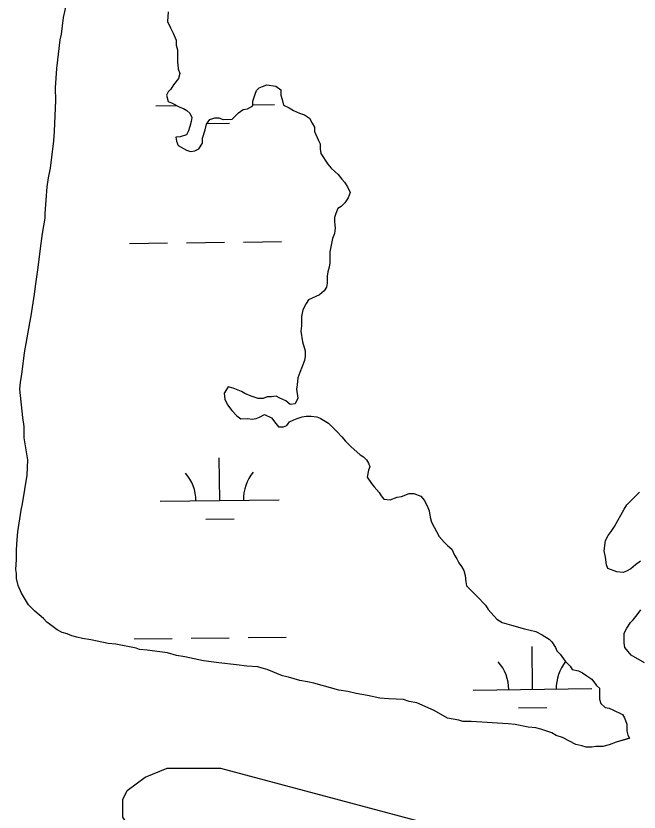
# Model space of a CAD drawing. Extents: x 3683613 to 3738215, y 469626 to 495384.
# Drawn here: x 3716223 to 3716747, y 479456 to 480126 of the extents above; entities that cross this region are included whole.
import ezdxf

# ---------------------------------------------------------------- set-up
doc = ezdxf.new("R2010")
doc.units = 0
doc.layers.add('V-TOPO-SHOR', color=7, linetype='Continuous')
doc.layers.add('V-WETL-SWMP', color=7, linetype='Continuous')

msp = doc.modelspace()

# ---------------------------------------------------------------- linework, layer by layer
at = {"layer": 'V-TOPO-SHOR'}
for points in [[(3716574.9, 479541.52), (3716560.22, 479547.88), (3716553.77, 479549.01), (3716549.07, 479550.74), (3716536.76, 479551.26), (3716529.15, 479551.8), (3716518.59, 479554.08), (3716509.21, 479555.79), (3716502.17, 479557.5), (3716494.54, 479558.63), (3716473.42, 479564.37), (3716468.14, 479565.51), (3716461.69, 479566.64), (3716452.3, 479569.52), (3716447.02, 479570.66), (3716434.11, 479575.86), (3716430, 479577), (3716426.48, 479578.16), (3716417.1, 479578.69), (3716408.31, 479579.81), (3716393.65, 479581.48), (3716380.76, 479583.16), (3716364.92, 479586.59), (3716357.88, 479587.72), (3716350.26, 479590.02), (3716333.25, 479592.26), (3716326.81, 479592.81), (3716323.87, 479593.97), (3716306.86, 479597.38), (3716300.42, 479597.93), (3716291.03, 479599.64), (3716285.75, 479600.78), (3716278.72, 479601.91), (3716274.03, 479603.05), (3716269.92, 479604.2), (3716265.81, 479605.93), (3716261.7, 479607.08), (3716257.59, 479609.4), (3716251.71, 479613.47), (3716248.76, 479615.8), (3716245.82, 479618.71), (3716238.75, 479625.11), (3716233.45, 479630.35), (3716227.53, 479640.28), (3716224.57, 479646.7), (3716223.36, 479652.55), (3716223.34, 479656.66), (3716222.73, 479660.17), (3716223.27, 479668.37), (3716223.22, 479676.57), (3716223.76, 479685.36), (3716224.31, 479691.81), (3716227.13, 479709.99), (3716228.27, 479715.26), (3716232.24, 479739.3), (3716232.75, 479752.2), (3716229.71, 479770.92), (3716229.66, 479780.3), (3716228.44, 479787.91), (3716225.96, 479811.91), (3716226.51, 479817.77), (3716227.65, 479824.22), (3716229.89, 479842.39), (3716234.43, 479867.61), (3716235.56, 479873.47), (3716238.39, 479891.65), (3716239.51, 479900.44), (3716241.2, 479912.17), (3716244, 479934.45), (3716245.12, 479942.65), (3716247.39, 479955.55), (3716247.37, 479959.66), (3716249, 479981.92), (3716250.13, 479989.55), (3716251.84, 479997.76), (3716254.64, 480020.62), (3716255.17, 480028.83), (3716256.2, 480054.61), (3716256.14, 480065.15), (3716257.21, 480081.56), (3716260, 480105.59), (3716261.15, 480110.29), (3716262.83, 480124.35), (3716265.68, 480136.67)], [(3716350.96, 480129.29), (3716350.43, 480121.09), (3716352.8, 480115.83), (3716355.17, 480111.16), (3716357.55, 480105.32), (3716357.57, 480101.21), (3716358.77, 480097.12), (3716358.82, 480087.16), (3716359.44, 480081.31), (3716360.64, 480077.21), (3716359.49, 480073.11), (3716355.42, 480067.81), (3716353.1, 480064.28), (3716350.77, 480061.93), (3716349.61, 480058.99), (3716350.81, 480053.73), (3716353.75, 480052.57), (3716360.8, 480049.1), (3716363.73, 480047.94), (3716366.67, 480046.2), (3716369.03, 480043.87), (3716370.81, 480040.37), (3716370.24, 480036.85), (3716369.1, 480032.74), (3716367.94, 480029.22), (3716366.21, 480025.7), (3716360.94, 480023.91), (3716357.43, 480023.89), (3716358.04, 480020.38), (3716359.23, 480016.87), (3716366.28, 480012.81), (3716369.8, 480011.66), (3716373.31, 480012.26), (3716376.82, 480014.04), (3716379.72, 480018.74), (3716379.7, 480022.84), (3716382, 480029.89), (3716383.14, 480034.58), (3716386.05, 480038.7), (3716390.14, 480039.89), (3716393.66, 480039.91), (3716397.18, 480038.76), (3716404.79, 480038.8), (3716410.04, 480044.11), (3716414.12, 480047.06), (3716417.63, 480047.67), (3716422.3, 480050.04)], [(3716422.3, 480050.04), (3716422.28, 480054.14), (3716424, 480060), (3716425.16, 480062.94), (3716427.49, 480065.3), (3716430.41, 480066.48), (3716433.92, 480067.68), (3716441.54, 480066.55), (3716445.66, 480063.64), (3716445.68, 480058.96), (3716446.88, 480055.45), (3716448.08, 480050.77), (3716452.77, 480048.45), (3716456.3, 480046.13), (3716461.59, 480043.82), (3716465.7, 480042.67), (3716469.81, 480039.77), (3716472.18, 480035.68), (3716473.96, 480032.17), (3716473.98, 480028.66), (3716477.54, 480021.06), (3716478.72, 480018.14), (3716478.75, 480014.04), (3716479.36, 480009.94), (3716485.27, 480001.19), (3716488.21, 479997.69), (3716491.16, 479994.78), (3716494.1, 479992.45), (3716497.06, 479988.37), (3716499.41, 479986.04), (3716501.78, 479981.95), (3716504.15, 479977.28), (3716502.42, 479972.59), (3716499.51, 479968.47), (3716496.6, 479965.52), (3716493.68, 479963.75), (3716491.95, 479959.64), (3716490.8, 479956.12), (3716490.82, 479952.6), (3716491.43, 479947.33), (3716490.88, 479942.64), (3716489.14, 479938.53), (3716486.86, 479927.39), (3716486.92, 479918.02), (3716486.35, 479914.5), (3716485.2, 479910.39), (3716484.64, 479906.87), (3716484.67, 479901.02), (3716484.1, 479897.5), (3716482.36, 479894.56), (3716478.28, 479891.02), (3716468.94, 479886.86), (3716467.2, 479883.93), (3716464.3, 479878.64), (3716463.16, 479872.77), (3716463.2, 479865.16), (3716462.64, 479860.47), (3716463.87, 479851.69), (3716466.25, 479844.09), (3716466.28, 479839.4), (3716465.71, 479835.88), (3716461.67, 479825.9), (3716459.94, 479821.2), (3716459.39, 479815.34), (3716458.82, 479811.82), (3716460.04, 479804.22), (3716457.72, 479799.52), (3716453.62, 479798.91), (3716450.09, 479801.82), (3716444.81, 479804.13), (3716441.87, 479805.87), (3716437.77, 479805.26), (3716434.26, 479805.24), (3716430.75, 479804.05), (3716426.65, 479804.02), (3716420.78, 479805.75), (3716415.49, 479808.06), (3716412.56, 479809.8), (3716405.51, 479812.69), (3716401.4, 479813.84), (3716397.92, 479808.54), (3716398.53, 479803.28), (3716400.9, 479798.6), (3716404.45, 479793.94), (3716408.57, 479789.27), (3716412.1, 479786.95), (3716417.96, 479786.98), (3716421.48, 479786.42), (3716424.99, 479787.03), (3716427.91, 479788.21), (3716432, 479790.58), (3716437.87, 479787.68), (3716441.41, 479783.02), (3716443.77, 479780.1), (3716447.87, 479780.13), (3716450.8, 479781.32), (3716453.12, 479784.26), (3716456.63, 479786.04), (3716459.55, 479787.22), (3716463.64, 479788.42), (3716467.16, 479789.03)], [(3716467.16, 479789.03), (3716471.25, 479789.05), (3716475.95, 479788.49), (3716478.88, 479787.34), (3716485.93, 479783.28), (3716493, 479776.29), (3716497.13, 479771.62), (3716500.08, 479768.13), (3716504.79, 479763.47), (3716512.45, 479756.48), (3716515.39, 479754.74), (3716517.75, 479752.41), (3716519.52, 479749.49), (3716520.71, 479746.57), (3716519.55, 479743.63), (3716518.42, 479737.77), (3716521.96, 479732.52), (3716524.32, 479729.6), (3716528.45, 479724.94), (3716530.22, 479722.02), (3716532.58, 479719.1), (3716537.86, 479718.55), (3716543.7, 479720.93), (3716547.21, 479721.53), (3716553.64, 479723.91), (3716557.74, 479723.94), (3716563.62, 479721.63), (3716566.56, 479718.13), (3716569.53, 479712.29), (3716570.71, 479709.37), (3716571.33, 479704.1), (3716572.53, 479700), (3716579.04, 479687.74), (3716583.17, 479683.08), (3716586.11, 479680.16), (3716589.65, 479677.26), (3716592.02, 479672), (3716593.79, 479669.08), (3716595.57, 479665.57), (3716597.93, 479662.66), (3716599.71, 479659.15), (3716600.9, 479655.06), (3716601.52, 479649.79), (3716602.12, 479646.28), (3716613.32, 479635.21), (3716615.68, 479632.3), (3716618.04, 479629.97), (3716620.4, 479626.47), (3716627.48, 479618.31), (3716632.18, 479615.41), (3716639.81, 479613.1), (3716650.96, 479610.24), (3716660.34, 479607.95), (3716665.63, 479605.05), (3716671.51, 479601.57), (3716673.86, 479599.24), (3716676.82, 479594.57), (3716678.01, 479591.65), (3716680.95, 479588.74), (3716685.09, 479582.9), (3716689.21, 479578.83), (3716690.99, 479575.91), (3716696.27, 479574.77), (3716699.79, 479573.03), (3716703.32, 479570.71), (3716707.44, 479567.8), (3716711.57, 479562.55), (3716713.92, 479560.22), (3716713.98, 479550.85), (3716715.17, 479547.34), (3716718.7, 479543.85), (3716722.22, 479543.28), (3716725.16, 479542.13), (3716733.38, 479538.08), (3716735.16, 479535.16), (3716736.94, 479529.89), (3716736.98, 479524.04), (3716737.97, 479520.64), (3716739.17, 479518.18)], [(3716748.46, 479667.04), (3716744.37, 479664.09), (3716740.29, 479660.55), (3716736.79, 479658.77), (3716733.87, 479657.58), (3716728.59, 479658.14), (3716720.96, 479661.02), (3716719.77, 479663.95), (3716719.15, 479670.39), (3716717.95, 479675.65), (3716719.07, 479684.44), (3716721.39, 479688.56), (3716723.71, 479692.09), (3716726.62, 479696.2), (3716734.73, 479710.9), (3716737.05, 479714.42), (3716747.54, 479725.03)], [(3716751.88, 479581.53), (3716740.71, 479587.91), (3716735.4, 479594.32), (3716734.79, 479598.42), (3716734.75, 479606.62), (3716737.06, 479610.74), (3716739.97, 479615.44), (3716742.3, 479617.8), (3716745.79, 479621.92), (3716748.69, 479626.03)], [(3716732.11, 479516.08), (3716739.17, 479518.18), (3716727.95, 479514.86), (3716722.1, 479512.49), (3716716.84, 479511.29), (3716710.98, 479511.25), (3716707.47, 479510.65), (3716702.78, 479510.62), (3716699.26, 479511.77), (3716693.98, 479512.91), (3716682.82, 479518.71), (3716677.54, 479520.43), (3716674.01, 479522.76), (3716664.62, 479525.63), (3716660.51, 479526.78), (3716654.06, 479527.33), (3716642.92, 479529.61), (3716637.06, 479530.16), (3716606, 479532.32), (3716598.97, 479532.28), (3716595.45, 479533.43), (3716586.06, 479535.14), (3716574.9, 479541.52)], [(3716637.45, 478696.75), (3716342.66, 479384.53), (3716327.72, 479429.35), (3716312.78, 479451.76), (3716312.78, 479459.23), (3716312.78, 479466.69), (3716316.51, 479474.16), (3716331.45, 479485.37), (3716350.13, 479492.84), (3716394.94, 479492.84), (3716587.53, 479441.51)]]:
    msp.add_lwpolyline(points, dxfattribs=at)
at = {"layer": 'V-WETL-SWMP'}
for p, q in [((3716340.43, 480050.14), (3716358.27, 480050.34)), ((3716422.3, 480051.09), (3716440.42, 480051.3)), ((3716383.59, 480035.21), (3716402.6, 480035.43)), ((3716318.36, 479934.44), (3716350.36, 479934.81)), ((3716366.36, 479935), (3716398.36, 479935.37)), ((3716414.36, 479935.56), (3716446.36, 479935.93)), ((3716394.3, 479718.07), (3716393.88, 479754.06)), ((3716344.3, 479717.48), (3716444.29, 479718.65)), ((3716382.48, 479702.5), (3716406.47, 479702.78)), ((3716322.24, 479601.79), (3716354.23, 479602.16)), ((3716370.23, 479602.35), (3716402.23, 479602.72)), ((3716418.23, 479602.9), (3716450.23, 479603.28)), ((3716657.6, 479559.26), (3716657.18, 479595.25)), ((3716607.6, 479558.68), (3716707.59, 479559.84)), ((3716645.78, 479543.69), (3716669.78, 479543.97))]:
    msp.add_line(p, q, dxfattribs=at)
for points in [[(3716574.9, 479541.52), (3716560.22, 479547.88), (3716553.77, 479549.01), (3716549.07, 479550.74), (3716536.76, 479551.26), (3716529.15, 479551.8), (3716518.59, 479554.08), (3716509.21, 479555.79), (3716502.17, 479557.5), (3716494.54, 479558.63), (3716473.42, 479564.37), (3716468.14, 479565.51), (3716461.69, 479566.64), (3716452.3, 479569.52), (3716447.02, 479570.66), (3716434.11, 479575.86), (3716430, 479577), (3716426.48, 479578.16), (3716417.1, 479578.69), (3716408.31, 479579.81), (3716393.65, 479581.48), (3716380.76, 479583.16), (3716364.92, 479586.59), (3716357.88, 479587.72), (3716350.26, 479590.02), (3716333.25, 479592.26), (3716326.81, 479592.81), (3716323.87, 479593.97), (3716306.86, 479597.38), (3716300.42, 479597.93), (3716291.03, 479599.64), (3716285.75, 479600.78), (3716278.72, 479601.91), (3716274.03, 479603.05), (3716269.92, 479604.2), (3716265.81, 479605.93), (3716261.7, 479607.08), (3716257.59, 479609.4), (3716251.71, 479613.47), (3716248.76, 479615.8), (3716245.82, 479618.71), (3716238.75, 479625.11), (3716233.45, 479630.35), (3716227.53, 479640.28), (3716224.57, 479646.7), (3716223.36, 479652.55), (3716223.34, 479656.66), (3716222.73, 479660.17), (3716223.27, 479668.37), (3716223.22, 479676.57), (3716223.76, 479685.36), (3716224.31, 479691.81), (3716227.13, 479709.99), (3716228.27, 479715.26), (3716232.24, 479739.3), (3716232.75, 479752.2), (3716229.71, 479770.92), (3716229.66, 479780.3), (3716228.44, 479787.91), (3716225.96, 479811.91), (3716226.51, 479817.77), (3716227.65, 479824.22), (3716229.89, 479842.39), (3716234.43, 479867.61), (3716235.56, 479873.47), (3716238.39, 479891.65), (3716239.51, 479900.44), (3716241.2, 479912.17), (3716244, 479934.45), (3716245.12, 479942.65), (3716247.39, 479955.55), (3716247.37, 479959.66), (3716249, 479981.92), (3716250.13, 479989.55), (3716251.84, 479997.76), (3716254.64, 480020.62), (3716255.17, 480028.83), (3716256.2, 480054.61), (3716256.14, 480065.15), (3716257.21, 480081.56), (3716260, 480105.59), (3716261.15, 480110.29), (3716262.83, 480124.35), (3716265.68, 480136.67)], [(3716350.96, 480129.29), (3716350.43, 480121.09), (3716352.8, 480115.83), (3716355.17, 480111.16), (3716357.55, 480105.32), (3716357.57, 480101.21), (3716358.77, 480097.12), (3716358.82, 480087.16), (3716359.44, 480081.31), (3716360.64, 480077.21), (3716359.49, 480073.11), (3716355.42, 480067.81), (3716353.1, 480064.28), (3716350.77, 480061.93), (3716349.61, 480058.99), (3716350.81, 480053.73), (3716353.75, 480052.57), (3716360.8, 480049.1), (3716363.73, 480047.94), (3716366.67, 480046.2), (3716369.03, 480043.87), (3716370.81, 480040.37), (3716370.24, 480036.85), (3716369.1, 480032.74), (3716367.94, 480029.22), (3716366.21, 480025.7), (3716360.94, 480023.91), (3716357.43, 480023.89), (3716358.04, 480020.38), (3716359.23, 480016.87), (3716366.28, 480012.81), (3716369.8, 480011.66), (3716373.31, 480012.26), (3716376.82, 480014.04), (3716379.72, 480018.74), (3716379.7, 480022.84), (3716382, 480029.89), (3716383.14, 480034.58), (3716386.05, 480038.7), (3716390.14, 480039.89), (3716393.66, 480039.91), (3716397.18, 480038.76), (3716404.79, 480038.8), (3716410.04, 480044.11), (3716414.12, 480047.06), (3716417.63, 480047.67), (3716422.3, 480050.04)], [(3716422.3, 480050.04), (3716422.28, 480054.14), (3716424, 480060), (3716425.16, 480062.94), (3716427.49, 480065.3), (3716430.41, 480066.48), (3716433.92, 480067.68), (3716441.54, 480066.55), (3716445.66, 480063.64), (3716445.68, 480058.96), (3716446.88, 480055.45), (3716448.08, 480050.77), (3716452.77, 480048.45), (3716456.3, 480046.13), (3716461.59, 480043.82), (3716465.7, 480042.67), (3716469.81, 480039.77), (3716472.18, 480035.68), (3716473.96, 480032.17), (3716473.98, 480028.66), (3716477.54, 480021.06), (3716478.72, 480018.14), (3716478.75, 480014.04), (3716479.36, 480009.94), (3716485.27, 480001.19), (3716488.21, 479997.69), (3716491.16, 479994.78), (3716494.1, 479992.45), (3716497.06, 479988.37), (3716499.41, 479986.04), (3716501.78, 479981.95), (3716504.15, 479977.28), (3716502.42, 479972.59), (3716499.51, 479968.47), (3716496.6, 479965.52), (3716493.68, 479963.75), (3716491.95, 479959.64), (3716490.8, 479956.12), (3716490.82, 479952.6), (3716491.43, 479947.33), (3716490.88, 479942.64), (3716489.14, 479938.53), (3716486.86, 479927.39), (3716486.92, 479918.02), (3716486.35, 479914.5), (3716485.2, 479910.39), (3716484.64, 479906.87), (3716484.67, 479901.02), (3716484.1, 479897.5), (3716482.36, 479894.56), (3716478.28, 479891.02), (3716468.94, 479886.86), (3716467.2, 479883.93), (3716464.3, 479878.64), (3716463.16, 479872.77), (3716463.2, 479865.16), (3716462.64, 479860.47), (3716463.87, 479851.69), (3716466.25, 479844.09), (3716466.28, 479839.4), (3716465.71, 479835.88), (3716461.67, 479825.9), (3716459.94, 479821.2), (3716459.39, 479815.34), (3716458.82, 479811.82), (3716460.04, 479804.22), (3716457.72, 479799.52), (3716453.62, 479798.91), (3716450.09, 479801.82), (3716444.81, 479804.13), (3716441.87, 479805.87), (3716437.77, 479805.26), (3716434.26, 479805.24), (3716430.75, 479804.05), (3716426.65, 479804.02), (3716420.78, 479805.75), (3716415.49, 479808.06), (3716412.56, 479809.8), (3716405.51, 479812.69), (3716401.4, 479813.84), (3716397.92, 479808.54), (3716398.53, 479803.28), (3716400.9, 479798.6), (3716404.45, 479793.94), (3716408.57, 479789.27), (3716412.1, 479786.95), (3716417.96, 479786.98), (3716421.48, 479786.42), (3716424.99, 479787.03), (3716427.91, 479788.21), (3716432, 479790.58), (3716437.87, 479787.68), (3716441.41, 479783.02), (3716443.77, 479780.1), (3716447.87, 479780.13), (3716450.8, 479781.32), (3716453.12, 479784.26), (3716456.63, 479786.04), (3716459.55, 479787.22), (3716463.64, 479788.42), (3716467.16, 479789.03)], [(3716467.16, 479789.03), (3716471.25, 479789.05), (3716475.95, 479788.49), (3716478.88, 479787.34), (3716485.93, 479783.28), (3716493, 479776.29), (3716497.13, 479771.62), (3716500.08, 479768.13), (3716504.79, 479763.47), (3716512.45, 479756.48), (3716515.39, 479754.74), (3716517.75, 479752.41), (3716519.52, 479749.49), (3716520.71, 479746.57), (3716519.55, 479743.63), (3716518.42, 479737.77), (3716521.96, 479732.52), (3716524.32, 479729.6), (3716528.45, 479724.94), (3716530.22, 479722.02), (3716532.58, 479719.1), (3716537.86, 479718.55), (3716543.7, 479720.93), (3716547.21, 479721.53), (3716553.64, 479723.91), (3716557.74, 479723.94), (3716563.62, 479721.63), (3716566.56, 479718.13), (3716569.53, 479712.29), (3716570.71, 479709.37), (3716571.33, 479704.1), (3716572.53, 479700), (3716579.04, 479687.74), (3716583.17, 479683.08), (3716586.11, 479680.16), (3716589.65, 479677.26), (3716592.02, 479672), (3716593.79, 479669.08), (3716595.57, 479665.57), (3716597.93, 479662.66), (3716599.71, 479659.15), (3716600.9, 479655.06), (3716601.52, 479649.79), (3716602.12, 479646.28), (3716613.32, 479635.21), (3716615.68, 479632.3), (3716618.04, 479629.97), (3716620.4, 479626.47), (3716627.48, 479618.31), (3716632.18, 479615.41), (3716639.81, 479613.1), (3716650.96, 479610.24), (3716660.34, 479607.95), (3716665.63, 479605.05), (3716671.51, 479601.57), (3716673.86, 479599.24), (3716676.82, 479594.57), (3716678.01, 479591.65), (3716680.95, 479588.74), (3716685.09, 479582.9), (3716689.21, 479578.83), (3716690.99, 479575.91), (3716696.27, 479574.77), (3716699.79, 479573.03), (3716703.32, 479570.71), (3716707.44, 479567.8), (3716711.57, 479562.55), (3716713.92, 479560.22), (3716713.98, 479550.85), (3716715.17, 479547.34), (3716718.7, 479543.85), (3716722.22, 479543.28), (3716725.16, 479542.13), (3716733.38, 479538.08), (3716735.16, 479535.16), (3716736.94, 479529.89), (3716736.98, 479524.04), (3716737.97, 479520.64), (3716739.17, 479518.18), (3716732.04, 479516.06), (3716727.95, 479514.86), (3716722.1, 479512.49), (3716716.84, 479511.29), (3716710.98, 479511.25), (3716707.47, 479510.65), (3716702.78, 479510.62), (3716699.26, 479511.77), (3716693.98, 479512.91), (3716682.82, 479518.71), (3716677.54, 479520.43), (3716674.01, 479522.76), (3716664.62, 479525.63), (3716660.51, 479526.78), (3716654.06, 479527.33), (3716642.92, 479529.61), (3716637.06, 479530.16), (3716606, 479532.32), (3716598.97, 479532.28), (3716595.45, 479533.43), (3716586.06, 479535.14), (3716574.9, 479541.52)], [(3716748.46, 479667.04), (3716744.37, 479664.09), (3716740.29, 479660.55), (3716736.79, 479658.77), (3716733.87, 479657.58), (3716728.59, 479658.14), (3716720.96, 479661.02), (3716719.77, 479663.95), (3716719.15, 479670.39), (3716717.95, 479675.65), (3716719.07, 479684.44), (3716721.39, 479688.56), (3716723.71, 479692.09), (3716726.62, 479696.2), (3716734.73, 479710.9), (3716737.05, 479714.42), (3716747.54, 479725.03)], [(3716751.88, 479581.53), (3716740.71, 479587.91), (3716735.4, 479594.32), (3716734.79, 479598.42), (3716734.75, 479606.62), (3716737.06, 479610.74), (3716739.97, 479615.44), (3716742.3, 479617.8), (3716745.79, 479621.92), (3716748.69, 479626.03)]]:
    msp.add_lwpolyline(points, dxfattribs=at)
for centre, start, end in [((3716339.05, 479717.9), 359.89486, 41.43852), ((3716449.53, 479719.18), 139.89486, 181.43852), ((3716602.35, 479559.09), 359.89486, 41.43852), ((3716712.83, 479560.37), 140.99795, 181.43852)]:
    msp.add_arc(centre, 35.25, start, end, dxfattribs=at)

doc.saveas('drawing.dxf')
